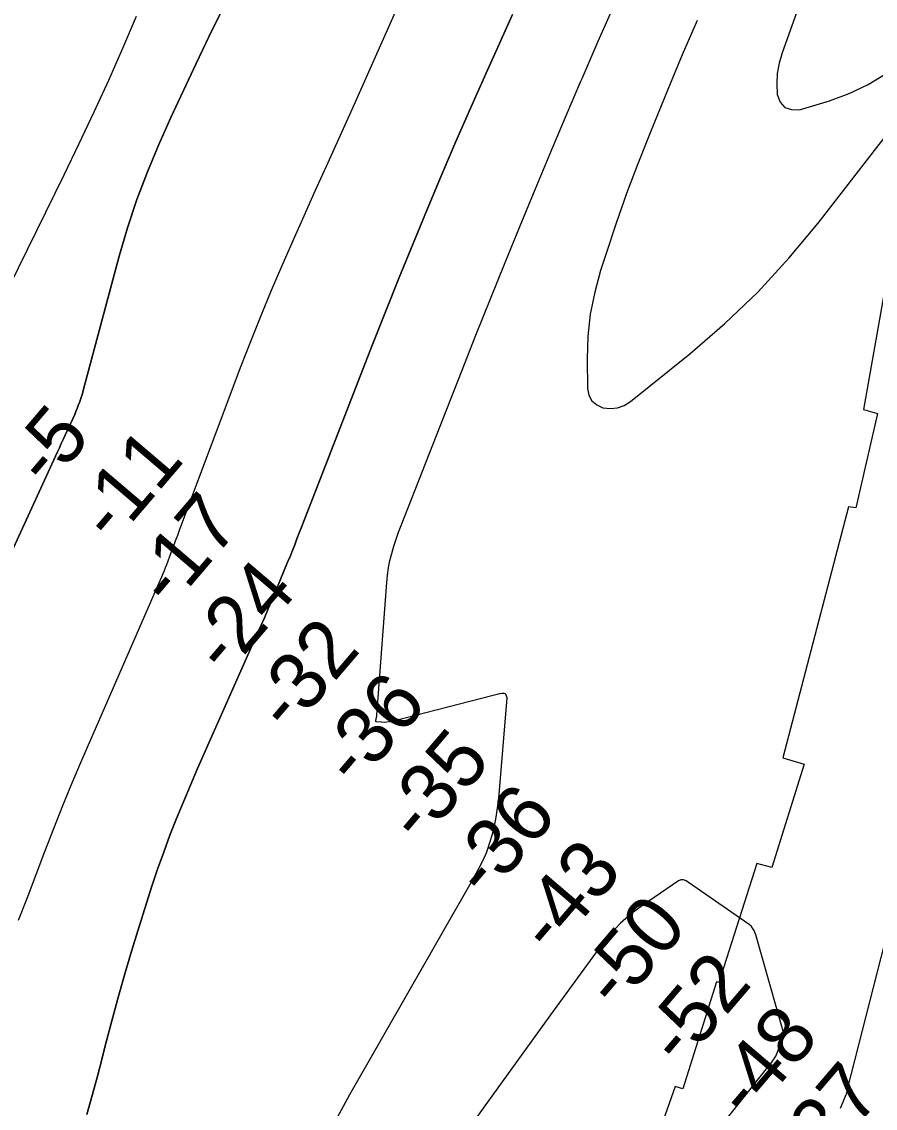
# Model space of a CAD drawing. Extents: x 3177385 to 3215275, y 903885 to 929304.
# Drawn here: x 3208135 to 3209130, y 922142 to 923408 of the extents above; entities that cross this region are included whole.
import ezdxf

# ---------------------------------------------------------------- set-up
doc = ezdxf.new("R2010")
doc.units = 0
for name, color, linetype in [('V-RIVR-RANG', 7, 'Continuous'), ('V-RRAP-RVMT', 7, 'Continuous'), ('V-TOPO-DPTH', 7, 'Continuous'), ('V-TOPO-MAJR', 7, 'Continuous'), ('V-TOPO-MINR', 7, 'Continuous')]:
    doc.layers.add(name, color=color, linetype=linetype)

msp = doc.modelspace()

# ---------------------------------------------------------------- linework, layer by layer
at = {"layer": 'V-RRAP-RVMT'}
msp.add_lwpolyline([(3209273.6, 923793.4), (3209260.7, 923650), (3209251, 923650.8), (3209239.4, 923507), (3209208.3, 923508.3), (3209193, 923352.1), (3209196.1, 923351.4), (3209182.4, 923241.6), (3209170.8, 923242), (3209150.5, 923111.7), (3209144, 923112.3), (3209116.4, 922956.3), (3209132.8, 922951.6), (3209107.5, 922841.7), (3209099.2, 922843), (3209022.3, 922550.1), (3209047.2, 922542.9), (3209009.7, 922422.3), (3208992.3, 922426.9), (3208947.9, 922288.2), (3208945.1, 922289.1), (3208905.9, 922164.3), (3208896.9, 922166.8), (3208850.5, 922034.9)], dxfattribs=at)
at = {"layer": 'V-TOPO-DPTH'}
for points in [[(3208084.5, 922706), (3208176.9, 922906.8), (3208179.2, 922911.7), (3208181.4, 922916.6), (3208183.6, 922921.5), (3208185.9, 922926.3), (3208197, 922950.6), (3208198.5, 922954), (3208199.9, 922957.4), (3208201.2, 922960.9), (3208202.5, 922964.4), (3208203.7, 922967.9), (3208204.9, 922971.4), (3208205.9, 922975), (3208206.9, 922978.6), (3208249, 923135), (3208258.7, 923168.2), (3208269.5, 923201), (3208281.8, 923233.3), (3208295, 923265.3), (3208309.2, 923296.9), (3208323.7, 923328.4), (3208338.5, 923359.7), (3208353.5, 923390.9), (3208388.3, 923461.8)], [(3208084.5, 922706), (3208176.9, 922906.8), (3208179.2, 922911.7), (3208181.4, 922916.6), (3208183.6, 922921.5), (3208185.9, 922926.3), (3208197, 922950.6), (3208198.5, 922954), (3208199.9, 922957.4), (3208201.2, 922960.9), (3208202.5, 922964.4), (3208203.7, 922967.9), (3208204.9, 922971.4), (3208205.9, 922975), (3208206.9, 922978.6), (3208249, 923135), (3208258.7, 923168.2), (3208269.5, 923201), (3208281.8, 923233.3), (3208295, 923265.3), (3208309.2, 923296.9), (3208323.7, 923328.4), (3208338.5, 923359.7), (3208353.5, 923390.9), (3208388.3, 923461.8)], [(3208576.6, 923433.8), (3208548.8, 923370.7), (3208520.7, 923307.7), (3208490, 923239.7), (3208477, 923210.8), (3208464.1, 923181.9), (3208451.3, 923153), (3208438.5, 923124), (3208426.1, 923094.9), (3208413.9, 923065.7), (3208402.2, 923036.2), (3208390.8, 923006.7), (3208319.2, 922816.3), (3208316.7, 922809.5), (3208314.1, 922802.8), (3208311.6, 922796), (3208309.1, 922789.2), (3208304, 922775.2), (3208302.6, 922771.6), (3208301.2, 922768.1), (3208299.7, 922764.5), (3208298.2, 922761), (3208296.7, 922757.5), (3208295.2, 922754), (3208293.6, 922750.5), (3208292.1, 922747), (3208204.9, 922547.2), (3208193.7, 922520.8), (3208182.7, 922494.2), (3208172.1, 922467.5), (3208161.9, 922440.7), (3208151.8, 922413.8), (3208141.5, 922387), (3208131, 922360.3)], [(3208576.6, 923433.8), (3208548.8, 923370.7), (3208520.7, 923307.7), (3208490, 923239.7), (3208477, 923210.8), (3208464.1, 923181.9), (3208451.3, 923153), (3208438.5, 923124), (3208426.1, 923094.9), (3208413.9, 923065.7), (3208402.2, 923036.2), (3208390.8, 923006.7), (3208319.2, 922816.3), (3208316.7, 922809.5), (3208314.1, 922802.8), (3208311.6, 922796), (3208309.1, 922789.2), (3208304, 922775.2), (3208302.6, 922771.6), (3208301.2, 922768.1), (3208299.7, 922764.5), (3208298.2, 922761), (3208296.7, 922757.5), (3208295.2, 922754), (3208293.6, 922750.5), (3208292.1, 922747), (3208204.9, 922547.2), (3208193.7, 922520.8), (3208182.7, 922494.2), (3208172.1, 922467.5), (3208161.9, 922440.7), (3208151.8, 922413.8), (3208141.5, 922387), (3208131, 922360.3)], [(3208211.2, 922134.2), (3208217.4, 922156.6), (3208223.5, 922179.1), (3208229.3, 922201.6), (3208232.6, 922214.5), (3208240.2, 922243.4), (3208248.1, 922272.2), (3208256.4, 922301), (3208264.9, 922329.6), (3208280.6, 922380.5), (3208286.9, 922400.5), (3208293.6, 922420.5), (3208300.7, 922440.3), (3208308, 922460), (3208315.8, 922479.5), (3208323.7, 922499), (3208331.9, 922518.4), (3208340.2, 922537.7), (3208409, 922692.7), (3208413.6, 922703.1), (3208418.1, 922713.5), (3208422.6, 922724), (3208427, 922734.5), (3208445.2, 922778.2), (3208448, 922785), (3208450.8, 922791.9), (3208453.5, 922798.7), (3208456.1, 922805.5), (3208458.8, 922812.4), (3208461.4, 922819.3), (3208464.1, 922826.1), (3208466.7, 922833), (3208543.5, 923030.2), (3208559.2, 923070.2), (3208575.2, 923110.1), (3208591.4, 923150), (3208607.8, 923189.7), (3208624.5, 923229.4), (3208641.4, 923268.9), (3208658.7, 923308.3), (3208676.1, 923347.6), (3208685.1, 923367.6), (3208707.3, 923416.7)], [(3208707.3, 923416.7), (3208685.1, 923367.6), (3208676.1, 923347.6), (3208658.7, 923308.3), (3208641.4, 923268.9), (3208624.5, 923229.4), (3208607.8, 923189.7), (3208591.4, 923150), (3208575.2, 923110.1), (3208559.2, 923070.2), (3208543.5, 923030.2), (3208466.7, 922833), (3208464.1, 922826.1), (3208461.4, 922819.3), (3208458.8, 922812.4), (3208456.1, 922805.5), (3208453.5, 922798.7), (3208450.8, 922791.9), (3208448, 922785), (3208445.2, 922778.2), (3208427, 922734.5), (3208422.6, 922724), (3208418.1, 922713.5), (3208413.6, 922703.1), (3208409, 922692.7), (3208340.2, 922537.7), (3208331.9, 922518.4), (3208323.7, 922499), (3208315.8, 922479.5), (3208308, 922460), (3208300.7, 922440.3), (3208293.6, 922420.5), (3208286.9, 922400.5), (3208280.6, 922380.5), (3208264.9, 922329.6), (3208256.4, 922301), (3208248.1, 922272.2), (3208240.2, 922243.4), (3208232.6, 922214.5), (3208229.3, 922201.6), (3208223.5, 922179.1), (3208217.4, 922156.6), (3208211.2, 922134.2)]]:
    msp.add_lwpolyline(points, dxfattribs=at)
at = {"layer": 'V-TOPO-MAJR'}
for points in [[(3209454.1, 923559.4), (3209097.4, 922163.8), (3209097.3, 922162.9), (3209097.2, 922162.1), (3209097, 922160.4), (3209096.3, 922157.9), (3209096, 922157.1), (3209090.5, 922143.9), (3209089.4, 922141.4)], [(3208493.7, 922113.4), (3208517.8, 922157.4), (3208659, 922404.8), (3208662.1, 922410.5), (3208665.3, 922416.1), (3208668.4, 922421.8), (3208671.5, 922427.6), (3208674.3, 922433.4), (3208676.9, 922439.3), (3208679.1, 922445.3), (3208681.1, 922451.5), (3208683.5, 922460), (3208686.2, 922470.5), (3208688.4, 922481.1), (3208690, 922491.8), (3208691.3, 922502.6), (3208701, 922620.3), (3208699.4, 922624.2), (3208697.7, 922625.1), (3208695.4, 922625.3), (3208692.3, 922624.7), (3208689.3, 922624.1), (3208686.3, 922623.4), (3208683.3, 922622.6), (3208567.2, 922592.6), (3208564.1, 922592), (3208561, 922591.6), (3208557.8, 922591.5), (3208554.7, 922591.6), (3208548.8, 922592.1), (3208548.4, 922592.3), (3208548.2, 922592.6), (3208548.2, 922592.9), (3208548.2, 922593.6), (3208548.7, 922597.1), (3208549, 922599.1), (3208549.2, 922601.1), (3208549.6, 922605.1), (3208560.7, 922754.7), (3208561.6, 922763.3), (3208562.8, 922771.8), (3208564.5, 922780.2), (3208566.6, 922788.5), (3208569, 922796.8), (3208571.6, 922805), (3208574.5, 922813.1), (3208577.5, 922821.2), (3208647.9, 923000.2), (3208664.7, 923042.8), (3208681.7, 923085.4), (3208698.9, 923127.9), (3208716.1, 923170.3), (3208733.6, 923212.7), (3208751.2, 923255), (3208769.1, 923297.2), (3208787.1, 923339.3), (3208788.4, 923342.3), (3208807.4, 923385.8), (3208826.8, 923429.2)]]:
    msp.add_lwpolyline(points, dxfattribs=at)
at = {"layer": 'V-TOPO-MINR'}
for points in [[(3209102.7, 923598.2), (3209021.7, 923372), (3209018.3, 923360.2), (3209016, 923348.1), (3209015.3, 923335.9), (3209015.7, 923323.6), (3209019.3, 923314.8), (3209024.7, 923308.5), (3209032.5, 923306), (3209042, 923305.9), (3209076.8, 923316.3), (3209099.9, 923324.8), (3209122.1, 923335.1), (3209142.9, 923348), (3209162.7, 923362.6), (3209181.2, 923379.2), (3209199, 923396.5), (3209215.6, 923414.9)], [(3208922.5, 923409.9), (3208905.3, 923369.8), (3208888.5, 923329.6), (3208872, 923289.4), (3208867, 923277.1), (3208853.4, 923242.8), (3208840.4, 923208.2), (3208828.2, 923173.4), (3208816.5, 923138.4), (3208810, 923118.3), (3208803.2, 923093), (3208798, 923067.4), (3208795.3, 923041.5), (3208794.3, 923015.3), (3208794.7, 922980.9), (3208796.5, 922973.1), (3208799.8, 922966.5), (3208805.5, 922961.8), (3208812.7, 922958.3), (3208821.4, 922957.5), (3208829.6, 922958.2), (3208837.4, 922961.1), (3208844.9, 922965.6), (3208914.2, 923021.4), (3208954.7, 923056.4), (3208993.3, 923093.2), (3209029.3, 923132.6), (3209063.6, 923173.7), (3209365.5, 923563.6)], [(3208922.5, 923409.9), (3208905.3, 923369.8), (3208888.5, 923329.6), (3208872, 923289.4), (3208867, 923277.1), (3208853.4, 923242.8), (3208840.4, 923208.2), (3208828.2, 923173.4), (3208816.5, 923138.4), (3208810, 923118.3), (3208803.2, 923093), (3208798, 923067.4), (3208795.3, 923041.5), (3208794.3, 923015.3), (3208794.7, 922980.9), (3208796.5, 922973.1), (3208799.8, 922966.5), (3208805.5, 922961.8), (3208812.7, 922958.3), (3208821.4, 922957.5), (3208829.6, 922958.2), (3208837.4, 922961.1), (3208844.9, 922965.6), (3208914.2, 923021.4), (3208954.7, 923056.4), (3208993.3, 923093.2), (3209029.3, 923132.6), (3209063.6, 923173.7), (3209365.5, 923563.6)], [(3208388.3, 923461.8), (3208353.5, 923390.9), (3208338.5, 923359.7), (3208323.7, 923328.4), (3208309.2, 923296.9), (3208295, 923265.3), (3208281.8, 923233.3), (3208269.5, 923201), (3208258.7, 923168.2), (3208249, 923135), (3208206.9, 922978.6), (3208205.9, 922975), (3208204.9, 922971.4), (3208203.7, 922967.9), (3208202.5, 922964.4), (3208201.2, 922960.9), (3208199.9, 922957.4), (3208198.5, 922954), (3208197, 922950.6), (3208185.9, 922926.3), (3208183.6, 922921.5), (3208181.4, 922916.6), (3208179.2, 922911.7), (3208176.9, 922906.8), (3208084.5, 922706)], [(3208576.6, 923433.8), (3208548.8, 923370.7), (3208520.7, 923307.7), (3208490, 923239.7), (3208477, 923210.8), (3208464.1, 923181.9), (3208451.3, 923153), (3208438.5, 923124), (3208426.1, 923094.9), (3208413.9, 923065.7), (3208402.2, 923036.2), (3208390.8, 923006.7), (3208319.2, 922816.3), (3208316.7, 922809.5), (3208314.1, 922802.8), (3208311.6, 922796), (3208309.1, 922789.2), (3208304, 922775.2), (3208302.6, 922771.6), (3208301.2, 922768.1), (3208299.7, 922764.5), (3208298.2, 922761), (3208296.7, 922757.5), (3208295.2, 922754), (3208293.6, 922750.5), (3208292.1, 922747), (3208204.9, 922547.2), (3208193.7, 922520.8), (3208182.7, 922494.2), (3208172.1, 922467.5), (3208161.9, 922440.7), (3208151.8, 922413.8), (3208141.5, 922387), (3208131, 922360.3)], [(3208268.7, 923414.6), (3208252.8, 923377.2), (3208236.2, 923340), (3208219.3, 923303), (3208201.9, 923266.2), (3208184.2, 923229.6), (3208088, 923034.2)], [(3208707.3, 923416.7), (3208685.1, 923367.6), (3208676.1, 923347.6), (3208658.7, 923308.3), (3208641.4, 923268.9), (3208624.5, 923229.4), (3208607.8, 923189.7), (3208591.4, 923150), (3208575.2, 923110.1), (3208559.2, 923070.2), (3208543.5, 923030.2), (3208466.7, 922833), (3208464.1, 922826.1), (3208461.4, 922819.3), (3208458.8, 922812.4), (3208456.1, 922805.5), (3208453.5, 922798.7), (3208450.8, 922791.9), (3208448, 922785), (3208445.2, 922778.2), (3208427, 922734.5), (3208422.6, 922724), (3208418.1, 922713.5), (3208413.6, 922703.1), (3208409, 922692.7), (3208340.2, 922537.7), (3208331.9, 922518.4), (3208323.7, 922499), (3208315.8, 922479.5), (3208308, 922460), (3208300.7, 922440.3), (3208293.6, 922420.5), (3208286.9, 922400.5), (3208280.6, 922380.5), (3208264.9, 922329.6), (3208256.4, 922301), (3208248.1, 922272.2), (3208240.2, 922243.4), (3208232.6, 922214.5), (3208229.3, 922201.6), (3208223.5, 922179.1), (3208217.4, 922156.6), (3208211.2, 922134.2)], [(3208909.7, 922406.6), (3208906.7, 922407.7), (3208903.6, 922407.9), (3208900.8, 922406.7), (3208858.7, 922378.1), (3208845.6, 922368.1), (3208833.2, 922357.3), (3208822, 922345.3), (3208811.6, 922332.5), (3208751.8, 922250.6), (3208712.3, 922196.2), (3208673, 922141.5), (3208634, 922086.7)], [(3208839.4, 921981.5), (3209009.5, 922195.2), (3209011.9, 922198.7), (3209014.2, 922202.3), (3209016, 922206.1), (3209017.6, 922210), (3209023.2, 922226.2), (3209023.4, 922226.8), (3209023.4, 922229.6), (3209023.2, 922231), (3209023, 922231.6), (3208990.9, 922343.8), (3208990.4, 922345.6), (3208988.9, 922348.9), (3208988, 922350.5), (3208985.9, 922353.3), (3208983.2, 922355.7), (3208912.5, 922404.9), (3208909.7, 922406.6)]]:
    msp.add_lwpolyline(points, dxfattribs=at)

# ---------------------------------------------------------------- texts
at = {"layer": 'V-RIVR-RANG'}
for s, p in [('-5', (3208165.7, 922863.1)), ('-11', (3208241.8, 922798.2)), ('-17', (3208308.6, 922722.5)), ('-24', (3208373.7, 922644.7)), ('-32', (3208447.4, 922577)), ('-36', (3208525.1, 922513.9)), ('-35', (3208599.9, 922447.6)), ('-36', (3208676.9, 922383.7)), ('-43', (3208753.1, 922319)), ('-50', (3208829.2, 922254.2)), ('-52', (3208903.9, 922187.7)), ('-48', (3208982.6, 922125.8)), ('-37', (3209056.4, 922058.3))]:
    msp.add_text(s, height=67, rotation=49.5303, dxfattribs=at).set_placement(p)

doc.saveas('drawing.dxf')
